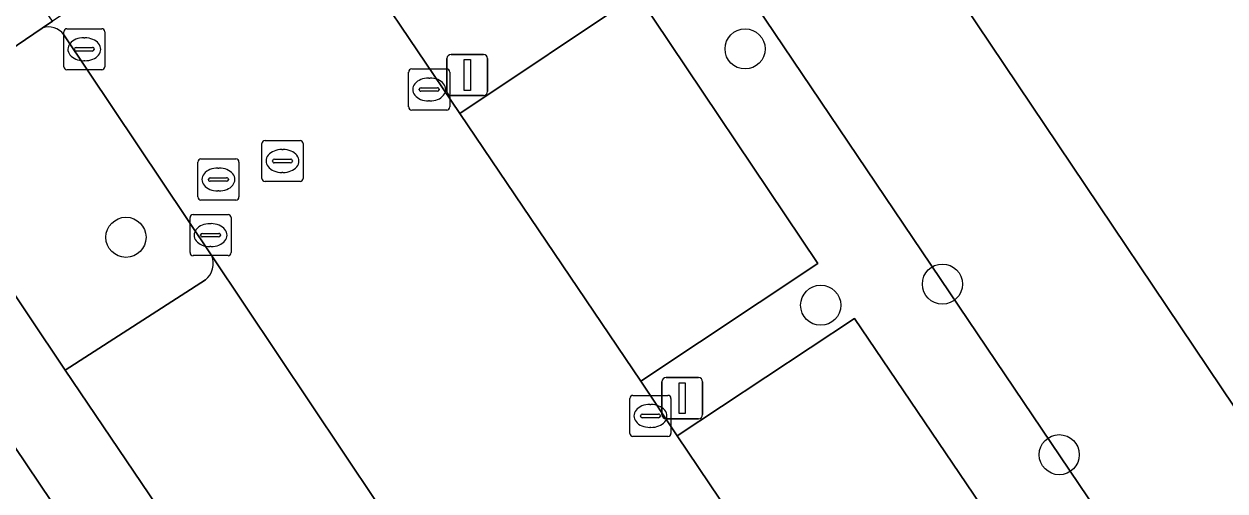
# Model space of a CAD drawing. Extents: x 158793 to 159888, y 384317 to 385256.
# Drawn here: x 159163.77 to 159193.03, y 384736 to 384747.38 of the extents above; entities that cross this region are included whole.
import ezdxf

# ---------------------------------------------------------------- set-up
doc = ezdxf.new("R2010")
doc.units = 0
for name, color, linetype in [('IMGEO_Boom', 7, 'Continuous'), ('IMGEO_Groenvoorziening', 7, 'Continuous'), ('IMGEO_Kolk', 7, 'Continuous'), ('IMGEO_Lichtmast', 7, 'Continuous'), ('IMGEO_Pand', 7, 'Continuous'), ('IMGEO_Parkeervlak_open', 7, 'Continuous'), ('IMGEO_Rijbaan_lokaal_open', 7, 'Continuous'), ('IMGEO_Rioolput', 7, 'Continuous'), ('IMGEO_Voetpad_open', 7, 'Continuous')]:
    doc.layers.add(name, color=color, linetype=linetype)

msp = doc.modelspace()

# ---------------------------------------------------------------- linework, layer by layer
at = {"layer": 'IMGEO_Boom'}
for centre in [(159181.338, 384746.776), (159166.25, 384742.184), (159186.146, 384741.043), (159183.18, 384740.529), (159188.993, 384736.887)]:
    msp.add_circle(centre, 0.489, dxfattribs=at)
at = {"layer": 'IMGEO_Groenvoorziening'}
for points in [[(159183.02, 384753.29), (159184.841, 384754.512), (159181.802, 384759.139), (159176.436, 384755.504), (159203.402, 384715.53), (159209.073, 384719.388), (159207.44, 384721.848), (159205.176, 384720.329)], [(159176.436, 384755.504), (159174.36, 384754.114), (159176.318, 384751.191), (159173.358, 384749.153), (159171.317, 384752.08), (159170.26, 384751.321), (159174.387, 384745.202), (159178.713, 384748.102), (159183.113, 384741.549), (159178.795, 384738.677), (159179.679, 384737.343), (159184.006, 384740.205), (159188.436, 384733.656), (159184.109, 384730.773), (159184.981, 384729.404), (159189.329, 384732.33), (159193.734, 384725.773), (159189.425, 384722.885), (159190.288, 384721.548), (159194.636, 384724.443), (159199.039, 384717.899), (159194.7, 384714.999), (159197.133, 384711.265), (159203.402, 384715.53)], [(159162.623, 384738.423), (159161.807, 384737.912), (159163.323, 384735.672), (159166.346, 384731.204), (159167.124, 384731.747)]]:
    msp.add_lwpolyline(points, close=True, dxfattribs=at)
for points in [[(159164.208, 384747.282), (159160.747, 384744.93), (159161.266, 384744.171), (159164.772, 384738.944), (159168.188, 384741.146)], [(159168.34, 384741.735), (159164.738, 384747.122)]]:
    msp.add_lwpolyline(points, dxfattribs=at)
for centre, radius, start, end in [((159164.367, 384746.851), 0.46, 36.1682, 110.235), ((159167.865, 384741.544), 0.513, 309.1279, 21.9316)]:
    msp.add_arc(centre, radius, start, end, dxfattribs=at)
at = {"layer": 'IMGEO_Kolk'}
for p, q in [((159164.809, 384747.267), (159165.661, 384747.267)), ((159164.734, 384746.341), (159164.734, 384747.193)), ((159165.222, 384747.047), (159165.247, 384747.047)), ((159165.735, 384747.193), (159165.735, 384746.341)), ((159164.993, 384746.761), (159164.993, 384746.773)), ((159165.431, 384746.724), (159165.033, 384746.724)), ((159165.036, 384746.81), (159165.434, 384746.81)), ((159165.477, 384746.773), (159165.477, 384746.761)), ((159165.245, 384746.487), (159165.22, 384746.487)), ((159165.661, 384746.267), (159164.809, 384746.267)), ((159173.139, 384745.36), (159173.139, 384746.212)), ((159173.214, 384746.286), (159174.066, 384746.286)), ((159174.14, 384746.212), (159174.14, 384745.36)), ((159173.398, 384745.78), (159173.398, 384745.792)), ((159173.441, 384745.829), (159173.839, 384745.829)), ((159173.627, 384746.066), (159173.652, 384746.066)), ((159173.882, 384745.792), (159173.882, 384745.78)), ((159173.836, 384745.743), (159173.438, 384745.743)), ((159173.65, 384745.506), (159173.625, 384745.506)), ((159174.066, 384745.286), (159173.214, 384745.286)), ((159167.811, 384741.811), (159167.811, 384742.663)), ((159167.886, 384742.737), (159168.738, 384742.737)), ((159168.812, 384742.663), (159168.812, 384741.811)), ((159168.113, 384742.28), (159168.511, 384742.28)), ((159168.299, 384742.517), (159168.324, 384742.517)), ((159168.07, 384742.231), (159168.07, 384742.243)), ((159168.508, 384742.194), (159168.11, 384742.194)), ((159168.554, 384742.243), (159168.554, 384742.231)), ((159168.738, 384741.737), (159167.886, 384741.737)), ((159168.322, 384741.957), (159168.297, 384741.957)), ((159178.53, 384737.405), (159178.53, 384738.257)), ((159178.605, 384738.331), (159179.457, 384738.331)), ((159179.531, 384738.257), (159179.531, 384737.405)), ((159179.018, 384738.111), (159179.043, 384738.111)), ((159178.789, 384737.825), (159178.789, 384737.837)), ((159179.227, 384737.788), (159178.829, 384737.788)), ((159178.832, 384737.874), (159179.23, 384737.874)), ((159179.273, 384737.837), (159179.273, 384737.825)), ((159179.457, 384737.331), (159178.605, 384737.331)), ((159179.041, 384737.551), (159179.016, 384737.551))]:
    msp.add_line(p, q, dxfattribs=at)
for points in [[(159164.809, 384747.267), (159165.661, 384747.267)], [(159164.734, 384746.341), (159164.734, 384747.193)], [(159165.735, 384747.193), (159165.735, 384746.341)], [(159165.661, 384746.267), (159164.809, 384746.267)], [(159173.139, 384745.36), (159173.139, 384746.212)], [(159173.214, 384746.286), (159174.066, 384746.286)], [(159174.14, 384746.212), (159174.14, 384745.36)], [(159174.066, 384745.286), (159173.214, 384745.286)], [(159167.811, 384741.811), (159167.811, 384742.663)], [(159167.886, 384742.737), (159168.738, 384742.737)], [(159168.812, 384742.663), (159168.812, 384741.811)], [(159168.738, 384741.737), (159167.886, 384741.737)], [(159178.53, 384737.405), (159178.53, 384738.257)], [(159178.605, 384738.331), (159179.457, 384738.331)], [(159179.531, 384738.257), (159179.531, 384737.405)], [(159179.457, 384737.331), (159178.605, 384737.331)]]:
    msp.add_lwpolyline(points, dxfattribs=at)
for centre, radius, start, end in [((159164.811, 384747.191), 0.0765, 91.552, 178.448), ((159164.811, 384747.191), 0.0765, 91.552, 178.448), ((159165.659, 384747.191), 0.0765, 1.552, 88.448), ((159165.659, 384747.191), 0.0765, 1.552, 88.448), ((159165.033, 384746.77), 0.0403, 85.8775, 175.7526), ((159165.03, 384746.76), 0.0366, 178.938, 274.7102), ((159165.434, 384746.767), 0.043, 264.8664, 352.4533), ((159165.438, 384746.772), 0.0386, 1.7309, 96.639), ((159164.811, 384746.343), 0.0765, 181.552, 268.448), ((159164.811, 384746.343), 0.0765, 181.552, 268.448), ((159165.659, 384746.343), 0.0765, 271.552, 358.448), ((159165.659, 384746.343), 0.0765, 271.552, 358.448), ((159173.216, 384746.21), 0.0765, 91.552, 178.448), ((159173.216, 384746.21), 0.0765, 91.552, 178.448), ((159174.064, 384746.21), 0.0765, 1.552, 88.448), ((159174.064, 384746.21), 0.0765, 1.552, 88.448), ((159173.438, 384745.789), 0.0403, 85.8775, 175.7526), ((159173.843, 384745.791), 0.0386, 1.7309, 96.639), ((159173.435, 384745.779), 0.0366, 178.938, 274.7102), ((159173.839, 384745.786), 0.043, 264.8664, 352.4533), ((159173.216, 384745.362), 0.0765, 181.552, 268.448), ((159173.216, 384745.362), 0.0765, 181.552, 268.448), ((159174.064, 384745.362), 0.0765, 271.552, 358.448), ((159174.064, 384745.362), 0.0765, 271.552, 358.448), ((159167.888, 384742.661), 0.0765, 91.552, 178.448), ((159167.888, 384742.661), 0.0765, 91.552, 178.448), ((159168.736, 384742.661), 0.0765, 1.552, 88.448), ((159168.736, 384742.661), 0.0765, 1.552, 88.448), ((159168.11, 384742.24), 0.0403, 85.8775, 175.7526), ((159168.515, 384742.242), 0.0386, 1.7309, 96.639), ((159168.107, 384742.23), 0.0366, 178.938, 274.7102), ((159168.511, 384742.237), 0.043, 264.8664, 352.4533), ((159167.888, 384741.813), 0.0765, 181.552, 268.448), ((159167.888, 384741.813), 0.0765, 181.552, 268.448), ((159168.736, 384741.813), 0.0765, 271.552, 358.448), ((159168.736, 384741.813), 0.0765, 271.552, 358.448), ((159178.607, 384738.255), 0.0765, 91.552, 178.448), ((159178.607, 384738.255), 0.0765, 91.552, 178.448), ((159179.455, 384738.255), 0.0765, 1.552, 88.448), ((159179.455, 384738.255), 0.0765, 1.552, 88.448), ((159178.829, 384737.834), 0.0403, 85.8775, 175.7526), ((159178.826, 384737.824), 0.0366, 178.938, 274.7102), ((159179.23, 384737.831), 0.043, 264.8664, 352.4533), ((159179.234, 384737.836), 0.0386, 1.7309, 96.639), ((159178.607, 384737.407), 0.0765, 181.552, 268.448), ((159178.607, 384737.407), 0.0765, 181.552, 268.448), ((159179.455, 384737.407), 0.0765, 271.552, 358.448), ((159179.455, 384737.407), 0.0765, 271.552, 358.448)]:
    msp.add_arc(centre, radius, start, end, dxfattribs=at)
for centre, major_axis, ratio, start_param, end_param in [((159165.221, 384746.767), (-0.387, 0.002), 0.722429, 4.712389, 7.853982), ((159165.246, 384746.767), (-0.39, 0.002), 0.717154, 1.570796, 4.712389), ((159173.626, 384745.786), (-0.387, 0.002), 0.722429, 4.712389, 7.853982), ((159173.651, 384745.786), (-0.39, 0.002), 0.717154, 1.570796, 4.712389), ((159168.298, 384742.237), (-0.387, 0.002), 0.722429, 4.712389, 7.853982), ((159168.323, 384742.237), (-0.39, 0.002), 0.717154, 1.570796, 4.712389), ((159179.017, 384737.831), (-0.387, 0.002), 0.722429, 4.712389, 7.853982), ((159179.042, 384737.831), (-0.39, 0.002), 0.717154, 1.570796, 4.712389)]:
    msp.add_ellipse(centre, major_axis=major_axis, ratio=ratio, start_param=start_param, end_param=end_param, dxfattribs=at)
at = {"layer": 'IMGEO_Lichtmast'}
for p, q in [((159174.072, 384745.74), (159174.072, 384746.54)), ((159174.072, 384746.54), (159174.072, 384745.74)), ((159174.172, 384746.64), (159174.962, 384746.64)), ((159174.962, 384746.64), (159174.172, 384746.64)), ((159175.062, 384746.54), (159175.062, 384745.74)), ((159175.062, 384745.74), (159175.062, 384746.54)), ((159174.962, 384745.64), (159174.172, 384745.64)), ((159174.172, 384745.64), (159174.962, 384745.64)), ((159179.311, 384737.864), (159179.311, 384738.664)), ((159179.311, 384738.664), (159179.311, 384737.864)), ((159179.411, 384738.764), (159180.201, 384738.764)), ((159180.201, 384738.764), (159179.411, 384738.764)), ((159180.301, 384738.664), (159180.301, 384737.864)), ((159180.301, 384737.864), (159180.301, 384738.664)), ((159180.201, 384737.764), (159179.411, 384737.764)), ((159179.411, 384737.764), (159180.201, 384737.764))]:
    msp.add_line(p, q, dxfattribs=at)
for points in [[(159174.492, 384746.515), (159174.642, 384746.515), (159174.642, 384745.765), (159174.492, 384745.765), (159174.492, 384746.515)], [(159179.731, 384738.639), (159179.881, 384738.639), (159179.881, 384737.889), (159179.731, 384737.889), (159179.731, 384738.639)]]:
    msp.add_lwpolyline(points, dxfattribs=at)
for centre, start, end in [((159174.172, 384746.54), 90, 180), ((159174.172, 384746.54), 90, 180), ((159174.962, 384746.54), 0, 90), ((159174.962, 384746.54), 360, 90), ((159174.172, 384745.74), 180, 270), ((159174.172, 384745.74), 180, 270), ((159174.962, 384745.74), 270, 0), ((159174.962, 384745.74), 270, 0), ((159179.411, 384738.664), 90, 180), ((159179.411, 384738.664), 90, 180), ((159180.201, 384738.664), 0, 90), ((159180.201, 384738.664), 360, 90), ((159179.411, 384737.864), 180, 270), ((159179.411, 384737.864), 180, 270), ((159180.201, 384737.864), 270, 0), ((159180.201, 384737.864), 270, 0)]:
    msp.add_arc(centre, 0.1, start, end, dxfattribs=at)
at = {"layer": 'IMGEO_Pand'}
msp.add_lwpolyline([(159196.667, 384761.862), (159198.715, 384763.242), (159195.817, 384767.542), (159187.97, 384762.253), (159188.06, 384762.115), (159184.556, 384759.741), (159187.029, 384755.979), (159184.841, 384754.512), (159183.02, 384753.29), (159205.176, 384720.329), (159207.44, 384721.848), (159214.184, 384726.373), (159216.746, 384728.092), (159218.626, 384729.354)], close=True, dxfattribs=at)
at = {"layer": 'IMGEO_Parkeervlak_open'}
for points in [[(159174.387, 384745.202), (159178.795, 384738.677), (159183.113, 384741.549), (159178.713, 384748.102)], [(159179.679, 384737.343), (159184.109, 384730.773), (159188.436, 384733.656), (159184.006, 384740.205)]]:
    msp.add_lwpolyline(points, close=True, dxfattribs=at)
for points in [[(159173.167, 384734.521), (159168.34, 384741.735)], [(159168.188, 384741.146), (159164.772, 384738.944), (159169.234, 384732.346), (159172.643, 384734.621)]]:
    msp.add_lwpolyline(points, dxfattribs=at)
msp.add_arc((159167.865, 384741.544), 0.513, 309.1279, 21.9316, dxfattribs=at)
at = {"layer": 'IMGEO_Rijbaan_lokaal_open'}
for points in [[(159195.154, 384701.397), (159199.041, 384704.037), (159200.688, 384705.155), (159200.012, 384706.16), (159199.393, 384707.074), (159196.731, 384710.991), (159197.133, 384711.265), (159194.7, 384714.999), (159190.288, 384721.548), (159189.425, 384722.885), (159184.981, 384729.404), (159184.109, 384730.773), (159179.679, 384737.343), (159178.795, 384738.677), (159174.387, 384745.202), (159170.26, 384751.321), (159164.456, 384747.452), (159164.208, 384747.282)], [(159164.738, 384747.122), (159168.34, 384741.735), (159173.167, 384734.521), (159173.211, 384734.455), (159173.626, 384733.858), (159178.511, 384726.564), (159178.931, 384725.933), (159183.819, 384718.67), (159184.227, 384718.063), (159189.084, 384710.807), (159191.102, 384707.878)]]:
    msp.add_lwpolyline(points, dxfattribs=at)
msp.add_arc((159164.367, 384746.851), 0.46, 36.1682, 110.235, dxfattribs=at)
at = {"layer": 'IMGEO_Rioolput'}
for p, q in [((159169.564, 384743.618), (159169.564, 384744.47)), ((159169.639, 384744.544), (159170.491, 384744.544)), ((159170.565, 384744.47), (159170.565, 384743.618)), ((159168.077, 384744.093), (159168.929, 384744.093)), ((159169.823, 384744.038), (159169.823, 384744.05)), ((159169.866, 384744.087), (159170.264, 384744.087)), ((159170.052, 384744.324), (159170.077, 384744.324)), ((159170.307, 384744.05), (159170.307, 384744.038)), ((159168.002, 384743.167), (159168.002, 384744.019)), ((159168.49, 384743.873), (159168.515, 384743.873)), ((159169.003, 384744.019), (159169.003, 384743.167)), ((159170.261, 384744.001), (159169.863, 384744.001)), ((159170.075, 384743.764), (159170.05, 384743.764)), ((159168.261, 384743.587), (159168.261, 384743.599)), ((159168.699, 384743.55), (159168.301, 384743.55)), ((159168.304, 384743.636), (159168.702, 384743.636)), ((159168.745, 384743.599), (159168.745, 384743.587)), ((159170.491, 384743.544), (159169.639, 384743.544)), ((159168.513, 384743.313), (159168.488, 384743.313)), ((159168.929, 384743.093), (159168.077, 384743.093))]:
    msp.add_line(p, q, dxfattribs=at)
for points in [[(159169.564, 384743.618), (159169.564, 384744.47)], [(159169.639, 384744.544), (159170.491, 384744.544)], [(159170.565, 384744.47), (159170.565, 384743.618)], [(159168.077, 384744.093), (159168.929, 384744.093)], [(159168.002, 384743.167), (159168.002, 384744.019)], [(159169.003, 384744.019), (159169.003, 384743.167)], [(159170.491, 384743.544), (159169.639, 384743.544)], [(159168.929, 384743.093), (159168.077, 384743.093)]]:
    msp.add_lwpolyline(points, dxfattribs=at)
for centre, radius, start, end in [((159169.641, 384744.468), 0.0765, 91.552, 178.448), ((159169.641, 384744.468), 0.0765, 91.552, 178.448), ((159170.489, 384744.468), 0.0765, 1.552, 88.448), ((159170.489, 384744.468), 0.0765, 1.552, 88.448), ((159168.079, 384744.017), 0.0765, 91.552, 178.448), ((159168.079, 384744.017), 0.0765, 91.552, 178.448), ((159168.927, 384744.017), 0.0765, 1.552, 88.448), ((159168.927, 384744.017), 0.0765, 1.552, 88.448), ((159169.863, 384744.047), 0.0403, 85.8775, 175.7526), ((159169.86, 384744.037), 0.0366, 178.938, 274.7102), ((159170.264, 384744.044), 0.043, 264.8664, 352.4533), ((159170.268, 384744.049), 0.0386, 1.7309, 96.639), ((159168.301, 384743.596), 0.0403, 85.8775, 175.7526), ((159168.298, 384743.586), 0.0366, 178.938, 274.7102), ((159168.702, 384743.593), 0.043, 264.8664, 352.4533), ((159168.706, 384743.598), 0.0386, 1.7309, 96.639), ((159169.641, 384743.62), 0.0765, 181.552, 268.448), ((159169.641, 384743.62), 0.0765, 181.552, 268.448), ((159170.489, 384743.62), 0.0765, 271.552, 358.448), ((159170.489, 384743.62), 0.0765, 271.552, 358.448), ((159168.079, 384743.169), 0.0765, 181.552, 268.448), ((159168.079, 384743.169), 0.0765, 181.552, 268.448), ((159168.927, 384743.169), 0.0765, 271.552, 358.448), ((159168.927, 384743.169), 0.0765, 271.552, 358.448)]:
    msp.add_arc(centre, radius, start, end, dxfattribs=at)
for centre, major_axis, ratio, start_param, end_param in [((159170.051, 384744.044), (-0.387, 0.002), 0.722429, 4.712389, 7.853982), ((159170.076, 384744.044), (-0.39, 0.002), 0.717154, 1.570796, 4.712389), ((159168.489, 384743.593), (-0.387, 0.002), 0.722429, 4.712389, 7.853982), ((159168.514, 384743.593), (-0.39, 0.002), 0.717154, 1.570796, 4.712389)]:
    msp.add_ellipse(centre, major_axis=major_axis, ratio=ratio, start_param=start_param, end_param=end_param, dxfattribs=at)
at = {"layer": 'IMGEO_Voetpad_open'}
for points in [[(159147.04, 384735.761), (159158.178, 384743.275), (159160.747, 384744.93), (159164.208, 384747.282), (159164.456, 384747.452), (159163.317, 384749.102), (159151.397, 384741.051), (159147.005, 384738.109), (159144.789, 384736.605), (159129.045, 384726.025), (159116.582, 384717.59), (159117.69, 384715.965), (159130.297, 384724.485), (159131.671, 384725.391)], [(159170.086, 384731.06), (159169.234, 384732.346), (159164.772, 384738.944), (159161.266, 384744.171), (159160.747, 384744.93), (159158.178, 384743.275), (159158.681, 384742.534), (159159.502, 384743.053), (159161.79, 384739.659), (159162.623, 384738.423), (159167.124, 384731.747), (159185.062, 384705.14), (159186.737, 384706.266), (159185.102, 384708.673), (159180.723, 384715.249), (159179.836, 384716.544), (159175.399, 384723.14), (159174.516, 384724.454)]]:
    msp.add_lwpolyline(points, close=True, dxfattribs=at)

doc.saveas('drawing.dxf')
